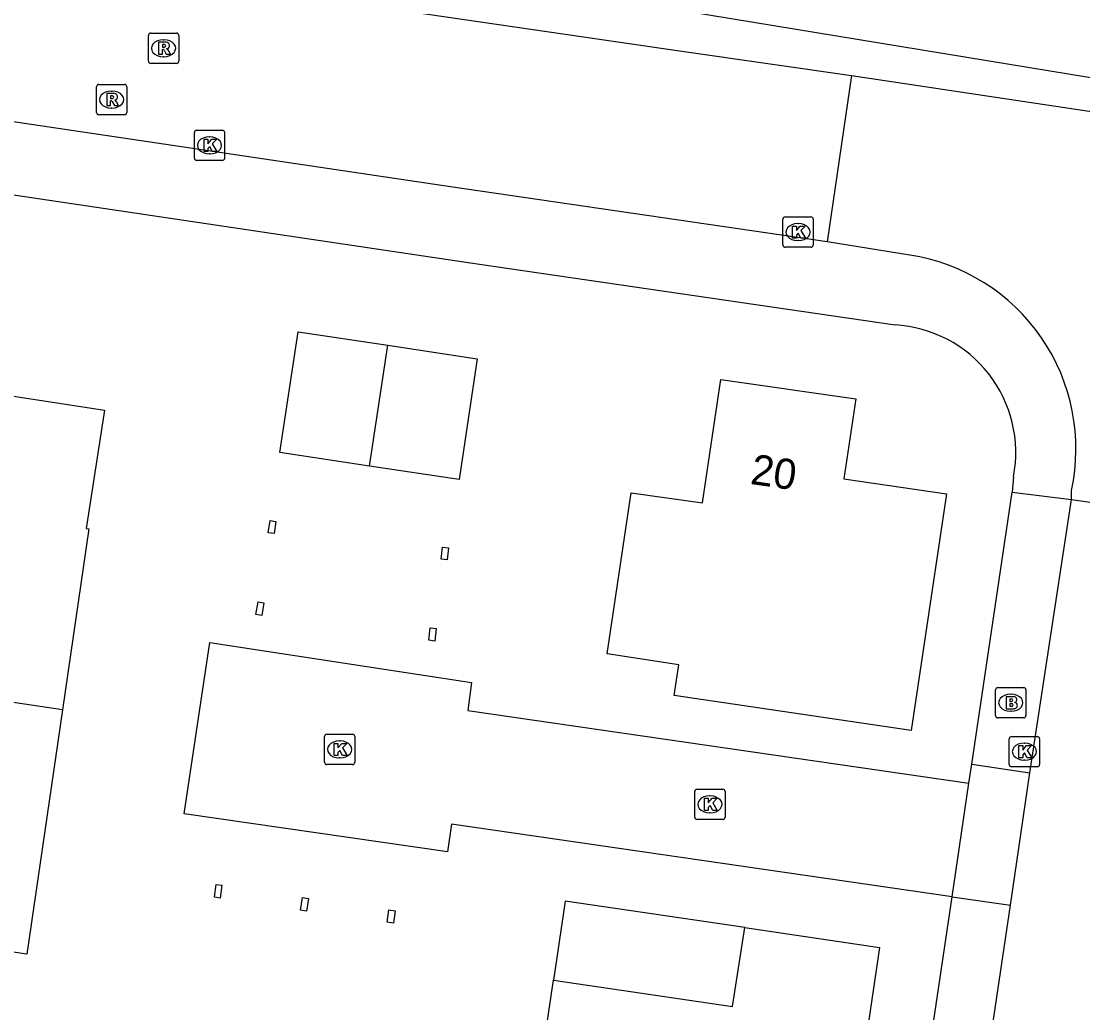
# Model space of a CAD drawing. Extents: x 164150 to 165261, y 382513 to 383432.
# Drawn here: x 164524.87 to 164559.95, y 383155.21 to 383187.97 of the extents above; entities that cross this region are included whole.
import ezdxf

# ---------------------------------------------------------------- set-up
doc = ezdxf.new("R2010")
doc.units = 0
for name, color, linetype in [('IMGEO_Brandkraan', 7, 'Continuous'), ('IMGEO_Greppel_droge_sloot', 7, 'Continuous'), ('IMGEO_Kolk', 7, 'Continuous'), ('IMGEO_Pand', 7, 'Continuous'), ('IMGEO_Pand_nummerreeks', 7, 'Continuous'), ('IMGEO_Pand_overbouw', 7, 'Continuous'), ('IMGEO_Parkeervlak_open', 7, 'Continuous'), ('IMGEO_Rijbaan_lokaal_open', 7, 'Continuous'), ('IMGEO_Rioolput', 7, 'Continuous'), ('IMGEO_Voetpad_open', 7, 'Continuous')]:
    doc.layers.add(name, color=color, linetype=linetype)

msp = doc.modelspace()

# ---------------------------------------------------------------- linework, layer by layer
at = {"layer": 'IMGEO_Brandkraan'}
for p, q in [((164557.069, 383165.024), (164557.069, 383165.876)), ((164557.144, 383165.95), (164557.996, 383165.95)), ((164558.07, 383165.876), (164558.07, 383165.024)), ((164557.557, 383165.73), (164557.582, 383165.73)), ((164557.58, 383165.17), (164557.555, 383165.17)), ((164557.996, 383164.95), (164557.144, 383164.95))]:
    msp.add_line(p, q, dxfattribs=at)
for points in [[(164557.069, 383165.024), (164557.069, 383165.876)], [(164557.144, 383165.95), (164557.996, 383165.95)], [(164558.07, 383165.876), (164558.07, 383165.024)], [(164557.417, 383165.65), (164557.417, 383165.25), (164557.63, 383165.25)], [(164557.648, 383165.65), (164557.417, 383165.65)], [(164557.596, 383165.569), (164557.542, 383165.569), (164557.542, 383165.493)], [(164557.542, 383165.493), (164557.595, 383165.493)], [(164557.604, 383165.417), (164557.542, 383165.417), (164557.542, 383165.336)], [(164557.542, 383165.336), (164557.604, 383165.336)], [(164557.996, 383164.95), (164557.144, 383164.95)]]:
    msp.add_lwpolyline(points, dxfattribs=at)
for centre, radius, start, end in [((164557.146, 383165.874), 0.0765, 91.552, 178.448), ((164557.146, 383165.874), 0.0765, 91.552, 178.448), ((164557.994, 383165.874), 0.0765, 1.552, 88.448), ((164557.994, 383165.874), 0.0765, 1.552, 88.448), ((164557.597, 383165.531), 0.0379, 267.8285, 90.9355), ((164557.652, 383165.505), 0.145, 59.4692, 91.5367), ((164557.677, 383165.552), 0.0922, 285.5137, 58.1501), ((164557.605, 383165.376), 0.0404, 269.8759, 90.5077), ((164557.636, 383165.501), 0.251, 268.6676, 293.5347), ((164557.682, 383165.36), 0.105, 301.3115, 78.989), ((164557.146, 383165.026), 0.0765, 181.552, 268.448), ((164557.146, 383165.026), 0.0765, 181.552, 268.448), ((164557.994, 383165.026), 0.0765, 271.552, 358.448), ((164557.994, 383165.026), 0.0765, 271.552, 358.448)]:
    msp.add_arc(centre, radius, start, end, dxfattribs=at)
for centre, major_axis, ratio, start_param, end_param in [((164557.556, 383165.45), (-0.387, 0.002), 0.722429, 4.712389, 7.853982), ((164557.581, 383165.45), (-0.39, 0.002), 0.717154, 1.570796, 4.712389)]:
    msp.add_ellipse(centre, major_axis=major_axis, ratio=ratio, start_param=start_param, end_param=end_param, dxfattribs=at)
at = {"layer": 'IMGEO_Greppel_droge_sloot'}
msp.add_lwpolyline([(164542.507, 383189.005), (164546.918, 383188.283), (164562.36, 383185.755), (164568.55, 383185.097), (164570.383, 383184.797)], dxfattribs=at)
at = {"layer": 'IMGEO_Kolk'}
for p, q in [((164530.595, 383183.439), (164530.595, 383184.291)), ((164530.67, 383184.365), (164531.522, 383184.365)), ((164531.083, 383184.145), (164531.108, 383184.145)), ((164531.596, 383184.291), (164531.596, 383183.439)), ((164531.106, 383183.585), (164531.081, 383183.585)), ((164531.522, 383183.365), (164530.67, 383183.365)), ((164550.041, 383180.574), (164550.041, 383181.426)), ((164550.116, 383181.5), (164550.968, 383181.5)), ((164550.529, 383181.28), (164550.554, 383181.28)), ((164551.042, 383181.426), (164551.042, 383180.574)), ((164550.552, 383180.72), (164550.527, 383180.72)), ((164550.968, 383180.5), (164550.116, 383180.5)), ((164534.894, 383163.483), (164534.894, 383164.335)), ((164534.969, 383164.409), (164535.821, 383164.409)), ((164535.382, 383164.189), (164535.407, 383164.189)), ((164535.895, 383164.335), (164535.895, 383163.483)), ((164557.52, 383163.408), (164557.52, 383164.26)), ((164557.595, 383164.334), (164558.447, 383164.334)), ((164558.008, 383164.114), (164558.033, 383164.114)), ((164558.521, 383164.26), (164558.521, 383163.408)), ((164535.821, 383163.409), (164534.969, 383163.409)), ((164535.405, 383163.629), (164535.38, 383163.629)), ((164558.031, 383163.554), (164558.006, 383163.554)), ((164558.447, 383163.334), (164557.595, 383163.334)), ((164547.128, 383161.668), (164547.128, 383162.52)), ((164547.203, 383162.594), (164548.055, 383162.594)), ((164547.616, 383162.374), (164547.641, 383162.374)), ((164548.129, 383162.52), (164548.129, 383161.668)), ((164547.639, 383161.814), (164547.614, 383161.814)), ((164548.055, 383161.594), (164547.203, 383161.594))]:
    msp.add_line(p, q, dxfattribs=at)
for points in [[(164530.595, 383183.439), (164530.595, 383184.291)], [(164530.67, 383184.365), (164531.522, 383184.365)], [(164531.596, 383184.291), (164531.596, 383183.439)], [(164530.916, 383184.065), (164531.039, 383184.065), (164531.039, 383183.914), (164531.169, 383184.065), (164531.333, 383184.065), (164531.187, 383183.914), (164531.34, 383183.665), (164531.188, 383183.665), (164531.103, 383183.829), (164531.039, 383183.762), (164531.039, 383183.665), (164530.916, 383183.665), (164530.916, 383184.065)], [(164531.522, 383183.365), (164530.67, 383183.365)], [(164550.041, 383180.574), (164550.041, 383181.426)], [(164550.116, 383181.5), (164550.968, 383181.5)], [(164551.042, 383181.426), (164551.042, 383180.574)], [(164550.362, 383181.2), (164550.485, 383181.2), (164550.485, 383181.049), (164550.615, 383181.2), (164550.779, 383181.2), (164550.633, 383181.049), (164550.786, 383180.8), (164550.634, 383180.8), (164550.549, 383180.964), (164550.485, 383180.897), (164550.485, 383180.8), (164550.362, 383180.8), (164550.362, 383181.2)], [(164550.968, 383180.5), (164550.116, 383180.5)], [(164534.894, 383163.483), (164534.894, 383164.335)], [(164534.969, 383164.409), (164535.821, 383164.409)], [(164535.215, 383164.109), (164535.338, 383164.109), (164535.338, 383163.958), (164535.468, 383164.109), (164535.632, 383164.109), (164535.486, 383163.958), (164535.639, 383163.709), (164535.487, 383163.709), (164535.402, 383163.873), (164535.338, 383163.806), (164535.338, 383163.709), (164535.215, 383163.709), (164535.215, 383164.109)], [(164535.895, 383164.335), (164535.895, 383163.483)], [(164557.52, 383163.408), (164557.52, 383164.26)], [(164557.595, 383164.334), (164558.447, 383164.334)], [(164558.521, 383164.26), (164558.521, 383163.408)], [(164557.841, 383164.034), (164557.964, 383164.034), (164557.964, 383163.883), (164558.094, 383164.034), (164558.258, 383164.034), (164558.112, 383163.883), (164558.265, 383163.634), (164558.113, 383163.634), (164558.028, 383163.798), (164557.964, 383163.731), (164557.964, 383163.634), (164557.841, 383163.634), (164557.841, 383164.034)], [(164535.821, 383163.409), (164534.969, 383163.409)], [(164558.447, 383163.334), (164557.595, 383163.334)], [(164547.128, 383161.668), (164547.128, 383162.52)], [(164547.203, 383162.594), (164548.055, 383162.594)], [(164548.129, 383162.52), (164548.129, 383161.668)], [(164547.449, 383162.294), (164547.572, 383162.294), (164547.572, 383162.143), (164547.702, 383162.294), (164547.866, 383162.294), (164547.72, 383162.143), (164547.873, 383161.894), (164547.721, 383161.894), (164547.636, 383162.058), (164547.572, 383161.991), (164547.572, 383161.894), (164547.449, 383161.894), (164547.449, 383162.294)], [(164548.055, 383161.594), (164547.203, 383161.594)]]:
    msp.add_lwpolyline(points, dxfattribs=at)
for centre, start, end in [((164530.672, 383184.289), 91.552, 178.448), ((164530.672, 383184.289), 91.552, 178.448), ((164531.52, 383184.289), 1.552, 88.448), ((164531.52, 383184.289), 1.552, 88.448), ((164530.672, 383183.441), 181.552, 268.448), ((164530.672, 383183.441), 181.552, 268.448), ((164531.52, 383183.441), 271.552, 358.448), ((164531.52, 383183.441), 271.552, 358.448), ((164550.118, 383181.424), 91.552, 178.448), ((164550.118, 383181.424), 91.552, 178.448), ((164550.966, 383181.424), 1.552, 88.448), ((164550.966, 383181.424), 1.552, 88.448), ((164550.118, 383180.576), 181.552, 268.448), ((164550.118, 383180.576), 181.552, 268.448), ((164550.966, 383180.576), 271.552, 358.448), ((164550.966, 383180.576), 271.552, 358.448), ((164534.971, 383164.333), 91.552, 178.448), ((164534.971, 383164.333), 91.552, 178.448), ((164535.819, 383164.333), 1.552, 88.448), ((164535.819, 383164.333), 1.552, 88.448), ((164557.597, 383164.258), 91.552, 178.448), ((164557.597, 383164.258), 91.552, 178.448), ((164558.445, 383164.258), 1.552, 88.448), ((164558.445, 383164.258), 1.552, 88.448), ((164534.971, 383163.485), 181.552, 268.448), ((164534.971, 383163.485), 181.552, 268.448), ((164535.819, 383163.485), 271.552, 358.448), ((164535.819, 383163.485), 271.552, 358.448), ((164557.597, 383163.41), 181.552, 268.448), ((164557.597, 383163.41), 181.552, 268.448), ((164558.445, 383163.41), 271.552, 358.448), ((164558.445, 383163.41), 271.552, 358.448), ((164547.205, 383162.518), 91.552, 178.448), ((164547.205, 383162.518), 91.552, 178.448), ((164548.053, 383162.518), 1.552, 88.448), ((164548.053, 383162.518), 1.552, 88.448), ((164547.205, 383161.67), 181.552, 268.448), ((164547.205, 383161.67), 181.552, 268.448), ((164548.053, 383161.67), 271.552, 358.448), ((164548.053, 383161.67), 271.552, 358.448)]:
    msp.add_arc(centre, 0.0765, start, end, dxfattribs=at)
for centre, major_axis, ratio, start_param, end_param in [((164531.082, 383183.865), (-0.387, 0.002), 0.722429, 4.712389, 7.853982), ((164531.107, 383183.865), (-0.39, 0.002), 0.717154, 1.570796, 4.712389), ((164550.528, 383181), (-0.387, 0.002), 0.722429, 4.712389, 7.853982), ((164550.553, 383181), (-0.39, 0.002), 0.717154, 1.570796, 4.712389), ((164535.381, 383163.909), (-0.387, 0.002), 0.722429, 4.712389, 7.853982), ((164535.406, 383163.909), (-0.39, 0.002), 0.717154, 1.570796, 4.712389), ((164558.007, 383163.834), (-0.387, 0.002), 0.722429, 4.712389, 7.853982), ((164558.032, 383163.834), (-0.39, 0.002), 0.717154, 1.570796, 4.712389), ((164547.615, 383162.094), (-0.387, 0.002), 0.722429, 4.712389, 7.853982), ((164547.64, 383162.094), (-0.39, 0.002), 0.717154, 1.570796, 4.712389)]:
    msp.add_ellipse(centre, major_axis=major_axis, ratio=ratio, start_param=start_param, end_param=end_param, dxfattribs=at)
at = {"layer": 'IMGEO_Pand'}
for points in [[(164536.382, 383173.27), (164533.422, 383173.717), (164534.024, 383177.706), (164536.984, 383177.259)], [(164536.984, 383177.259), (164539.944, 383176.812), (164539.342, 383172.823), (164536.382, 383173.27)], [(164536.382, 383173.27), (164536.984, 383177.259)], [(164546.449, 383165.684), (164546.6, 383166.704), (164544.232, 383167.064), (164545.023, 383172.383), (164547.385, 383172.055), (164547.995, 383176.135), (164552.447, 383175.486), (164552.057, 383172.847), (164555.441, 383172.354), (164554.277, 383164.529), (164546.449, 383165.684)], [(164517.895, 383174.707), (164522.543, 383173.993), (164522.828, 383175.849), (164527.622, 383175.113), (164527.023, 383171.211), (164527.109, 383171.198), (164526.238, 383165.217)], [(164533.035, 383171.068), (164533.098, 383171.467), (164533.289, 383171.437), (164533.227, 383171.038), (164533.035, 383171.068)], [(164538.75, 383170.193), (164538.793, 383170.589), (164538.993, 383170.568), (164538.951, 383170.172), (164538.75, 383170.193)], [(164532.63, 383168.37), (164532.701, 383168.786), (164532.892, 383168.753), (164532.821, 383168.337), (164532.63, 383168.37)], [(164538.338, 383167.513), (164538.389, 383167.924), (164538.588, 383167.899), (164538.538, 383167.489), (164538.338, 383167.513)], [(164526.238, 383165.217), (164516.695, 383166.636)], [(164526.238, 383165.217), (164525.062, 383157.145), (164515.497, 383158.557)], [(164531.255, 383159.025), (164531.312, 383159.444), (164531.502, 383159.418), (164531.445, 383158.999), (164531.255, 383159.025)], [(164534.106, 383158.594), (164534.165, 383159.015), (164534.363, 383158.987), (164534.304, 383158.567), (164534.106, 383158.594)], [(164536.967, 383158.2), (164537.023, 383158.603), (164537.226, 383158.575), (164537.171, 383158.172), (164536.967, 383158.2)], [(164541.43, 383149.331), (164542.456, 383156.289), (164548.376, 383155.416), (164548.782, 383158.022), (164553.228, 383157.366), (164551.817, 383147.799)]]:
    msp.add_lwpolyline(points, dxfattribs=at)
at = {"layer": 'IMGEO_Pand_overbouw'}
msp.add_lwpolyline([(164548.782, 383158.022), (164542.841, 383158.899), (164542.456, 383156.289), (164548.376, 383155.416)], close=True, dxfattribs=at)
at = {"layer": 'IMGEO_Parkeervlak_open'}
for points in [[(164556.281, 383163.419), (164557.619, 383172.404)], [(164552.31, 383136.657), (164555.635, 383159.039)]]:
    msp.add_lwpolyline(points, dxfattribs=at)
at = {"layer": 'IMGEO_Rijbaan_lokaal_open'}
for points in [[(164551.499, 383180.681), (164539.055, 383182.494), (164484.669, 383190.59)], [(164531.351, 383189.228), (164543.455, 383187.453), (164546.705, 383186.982), (164552.308, 383186.169)], [(164552.308, 383186.169), (164551.499, 383180.681)], [(164552.308, 383186.169), (164574.469, 383182.852)], [(164554.231, 383180.241), (164551.499, 383180.681)], [(164558.194, 383163.135), (164559.577, 383172.163)], [(164559.577, 383172.163), (164559.574, 383172.466)], [(164559.577, 383172.163), (164564, 383171.523)], [(164555.635, 383159.039), (164539.093, 383161.443), (164538.96, 383160.529), (164530.262, 383161.777), (164531.104, 383167.445), (164539.748, 383166.116), (164539.635, 383165.19), (164556.188, 383162.793)], [(164557.556, 383158.76), (164558.194, 383163.135)], [(164555.635, 383159.039), (164556.188, 383162.793)], [(164554.236, 383136.372), (164557.556, 383158.76)]]:
    msp.add_lwpolyline(points, dxfattribs=at)
msp.add_arc((164553.249, 383173.843), 6.473, 347.7165, 81.2774, dxfattribs=at)
at = {"layer": 'IMGEO_Rioolput'}
for p, q in [((164529.077, 383186.647), (164529.077, 383187.499)), ((164529.152, 383187.573), (164530.004, 383187.573)), ((164529.565, 383187.353), (164529.59, 383187.353)), ((164530.078, 383187.499), (164530.078, 383186.647)), ((164530.004, 383186.573), (164529.152, 383186.573)), ((164529.588, 383186.793), (164529.563, 383186.793)), ((164527.437, 383185.878), (164528.289, 383185.878)), ((164527.362, 383184.952), (164527.362, 383185.804)), ((164527.85, 383185.658), (164527.875, 383185.658)), ((164528.363, 383185.804), (164528.363, 383184.952)), ((164528.289, 383184.878), (164527.437, 383184.878)), ((164527.873, 383185.098), (164527.848, 383185.098))]:
    msp.add_line(p, q, dxfattribs=at)
for points in [[(164529.077, 383186.647), (164529.077, 383187.499)], [(164529.152, 383187.573), (164530.004, 383187.573)], [(164529.666, 383187.271), (164529.414, 383187.273), (164529.414, 383186.873)], [(164530.078, 383187.499), (164530.078, 383186.647)], [(164529.414, 383186.873), (164529.538, 383186.873), (164529.538, 383187.035), (164529.549, 383187.035)], [(164529.592, 383187.192), (164529.538, 383187.192), (164529.538, 383187.111)], [(164529.538, 383187.111), (164529.59, 383187.111)], [(164529.596, 383187.006), (164529.667, 383186.873), (164529.807, 383186.873), (164529.742, 383186.999)], [(164530.004, 383186.573), (164529.152, 383186.573)], [(164527.437, 383185.878), (164528.289, 383185.878)], [(164527.362, 383184.952), (164527.362, 383185.804)], [(164527.951, 383185.576), (164527.699, 383185.578), (164527.699, 383185.178)], [(164527.877, 383185.497), (164527.823, 383185.497), (164527.823, 383185.416)], [(164528.363, 383185.804), (164528.363, 383184.952)], [(164527.699, 383185.178), (164527.823, 383185.178), (164527.823, 383185.34), (164527.834, 383185.34)], [(164527.823, 383185.416), (164527.875, 383185.416)], [(164527.881, 383185.311), (164527.952, 383185.178), (164528.092, 383185.178), (164528.027, 383185.304)], [(164528.289, 383184.878), (164527.437, 383184.878)]]:
    msp.add_lwpolyline(points, dxfattribs=at)
for centre, radius, start, end in [((164529.154, 383187.497), 0.0765, 91.552, 178.448), ((164529.154, 383187.497), 0.0765, 91.552, 178.448), ((164529.665, 383187.161), 0.109, 350.3612, 89.416), ((164530.002, 383187.497), 0.0765, 1.552, 88.448), ((164530.002, 383187.497), 0.0765, 1.552, 88.448), ((164529.548, 383186.982), 0.0533, 26.0293, 88.6989), ((164529.574, 383187.3), 0.19, 274.7715, 282.9687), ((164529.598, 383187.096), 0.0964, 77.0061, 93.1865), ((164529.612, 383187.153), 0.0378, 276.6634, 79.6772), ((164529.663, 383187.161), 0.112, 277.5842, 350.9817), ((164529.647, 383186.946), 0.108, 29.5134, 73.7905), ((164529.154, 383186.649), 0.0765, 181.552, 268.448), ((164529.154, 383186.649), 0.0765, 181.552, 268.448), ((164530.002, 383186.649), 0.0765, 271.552, 358.448), ((164530.002, 383186.649), 0.0765, 271.552, 358.448), ((164527.439, 383185.802), 0.0765, 91.552, 178.448), ((164527.439, 383185.802), 0.0765, 91.552, 178.448), ((164528.287, 383185.802), 0.0765, 1.552, 88.448), ((164528.287, 383185.802), 0.0765, 1.552, 88.448), ((164527.883, 383185.401), 0.0964, 77.0061, 93.1865), ((164527.897, 383185.458), 0.0378, 276.6634, 79.6772), ((164527.95, 383185.466), 0.109, 350.3612, 89.416), ((164527.833, 383185.287), 0.0533, 26.0293, 88.6989), ((164527.859, 383185.605), 0.19, 274.7715, 282.9687), ((164527.948, 383185.466), 0.112, 277.5842, 350.9817), ((164527.932, 383185.251), 0.108, 29.5134, 73.7905), ((164527.439, 383184.954), 0.0765, 181.552, 268.448), ((164527.439, 383184.954), 0.0765, 181.552, 268.448), ((164528.287, 383184.954), 0.0765, 271.552, 358.448), ((164528.287, 383184.954), 0.0765, 271.552, 358.448)]:
    msp.add_arc(centre, radius, start, end, dxfattribs=at)
for centre, major_axis, ratio, start_param, end_param in [((164529.564, 383187.073), (-0.387, 0.002), 0.722429, 4.712389, 7.853982), ((164529.589, 383187.073), (-0.39, 0.002), 0.717154, 1.570796, 4.712389), ((164527.849, 383185.378), (-0.387, 0.002), 0.722429, 4.712389, 7.853982), ((164527.874, 383185.378), (-0.39, 0.002), 0.717154, 1.570796, 4.712389)]:
    msp.add_ellipse(centre, major_axis=major_axis, ratio=ratio, start_param=start_param, end_param=end_param, dxfattribs=at)
at = {"layer": 'IMGEO_Voetpad_open'}
for points in [[(164519.135, 383183.048), (164540.017, 383179.939), (164553.746, 383177.932)], [(164557.66, 383172.918), (164557.619, 383172.404)], [(164557.619, 383172.404), (164559.577, 383172.163)], [(164556.188, 383162.793), (164556.281, 383163.419)], [(164556.281, 383163.419), (164558.194, 383163.135)], [(164555.635, 383159.039), (164557.556, 383158.76)]]:
    msp.add_lwpolyline(points, dxfattribs=at)
msp.add_arc((164553.507, 383173.711), 4.228, 349.1949, 86.7573, dxfattribs=at)

# ---------------------------------------------------------------- texts
at = {"layer": 'IMGEO_Pand_nummerreeks'}
msp.add_text('20', height=1, rotation=351.7036, dxfattribs=at).set_placement((164548.936, 383172.683))

doc.saveas('drawing.dxf')
